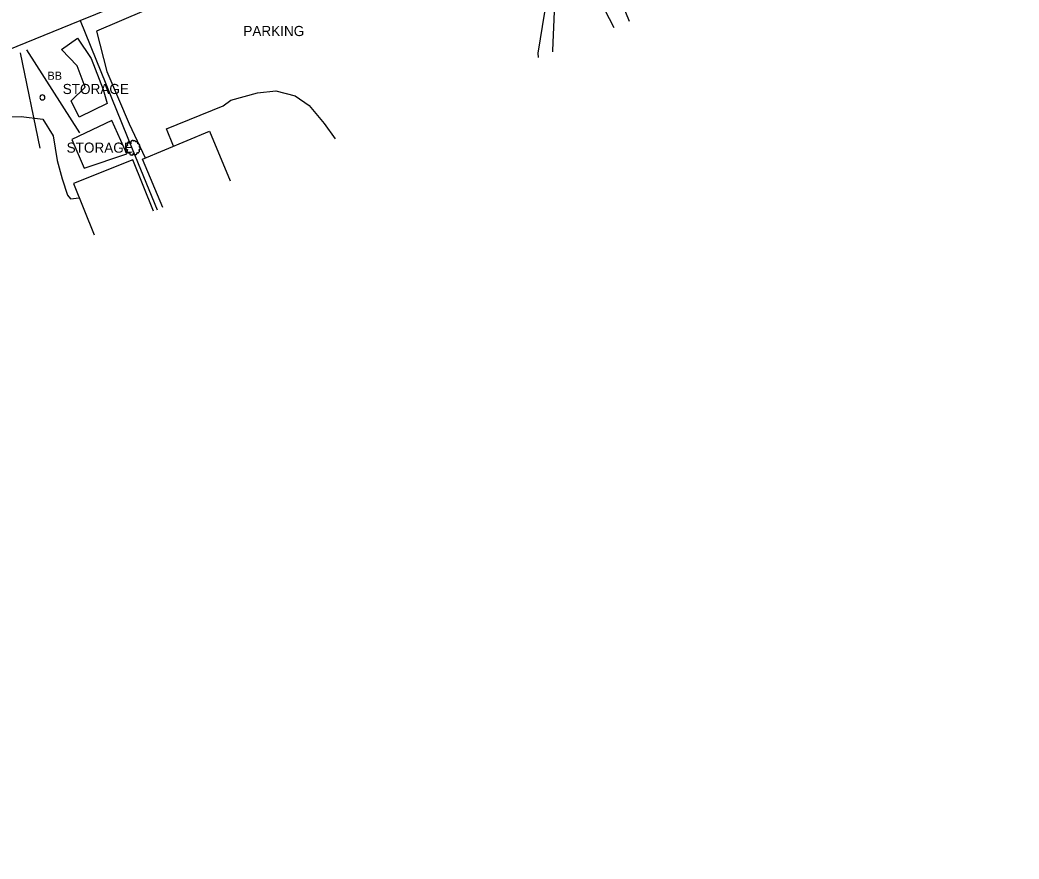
# Model space of a CAD drawing. Extents: x 1901471 to 1963503, y 756461 to 799997.
# Drawn here: x 1933460.8 to 1933953.9, y 774079.5 to 774493.7 of the extents above; entities that cross this region are included whole.
import ezdxf

# ---------------------------------------------------------------- set-up
doc = ezdxf.new("R2010")
doc.units = 0
for name, color, linetype in [('Default', 7, 'Continuous'), ('RD_EX_Bldg', 7, 'Continuous'), ('RD_EX_Fence_Other', 7, 'Continuous'), ('RD_EX_Misc', 7, 'Continuous'), ('RD_EX_Road', 7, 'Continuous'), ('RD_EX_VEG', 7, 'Continuous')]:
    doc.layers.add(name, color=color, linetype=linetype)

# ---------------------------------------------------------------- blocks, each defined once
blk = doc.blocks.new('T2')
at = {"layer": 'RD_EX_VEG'}
for points in [[(0.05233333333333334, 7.213166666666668), (-0.24750000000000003, 7.238166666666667), (-0.5723333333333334, 7.138166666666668), (-0.8222500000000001, 7.038250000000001), (-1.0471666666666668, 6.963250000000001), (-1.2720833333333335, 6.863250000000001), (-1.5719166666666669, 6.688416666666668), (-1.7968333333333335, 6.488416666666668), (-1.9218333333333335, 6.2385833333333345), (-1.9718333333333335, 6.013666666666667), (-2.0217500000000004, 5.738833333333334), (-2.0217500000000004, 5.563833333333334), (-2.146666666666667, 5.538833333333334), (-2.296666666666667, 5.563833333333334), (-2.5465000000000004, 5.638833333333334), (-2.796416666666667, 5.638833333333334), (-3.0463333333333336, 5.638833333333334), (-3.3961666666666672, 5.613833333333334), (-3.7460000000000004, 5.613833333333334), (-4.020833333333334, 5.563833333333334), (-4.345750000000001, 5.513916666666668), (-4.720583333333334, 5.389000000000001), (-5.0704166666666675, 5.264000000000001), (-5.37025, 5.014083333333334), (-5.620166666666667, 4.539333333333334), (-5.745166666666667, 4.189500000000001), (-5.895083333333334, 3.9395833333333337), (-5.745166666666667, 3.489833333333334), (-5.570166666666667, 3.139916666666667), (-5.545250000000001, 2.9400000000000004), (-5.470250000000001, 2.5152500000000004), (-5.37025, 2.2903333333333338), (-5.245333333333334, 2.0903333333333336), (-5.320250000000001, 2.065416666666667), (-5.695166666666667, 2.015416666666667), (-5.995000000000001, 1.9155000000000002), (-6.419833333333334, 1.6905833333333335), (-6.644750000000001, 1.465666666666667), (-6.744750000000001, 1.1407500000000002), (-6.769666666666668, 0.7909166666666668), (-6.869583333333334, 0.5910833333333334), (-6.944583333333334, 0.3161666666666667), (-6.969583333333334, 0.2411666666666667), (-7.019583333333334, -0.08366666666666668), (-6.9195833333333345, -0.5335000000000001), (-6.894583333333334, -0.8833333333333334), (-6.769666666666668, -1.1082500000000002), (-6.619750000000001, -1.2830833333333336), (-6.444833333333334, -1.5330000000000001), (-6.045000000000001, -1.7579166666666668), (-5.7201666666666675, -1.8579166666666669), (-5.520250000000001, -1.8828333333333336), (-5.695166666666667, -2.382666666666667), (-5.745166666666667, -2.7325000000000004), (-5.870083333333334, -3.132333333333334), (-5.870083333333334, -3.2072500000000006), (-5.920000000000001, -3.682083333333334), (-5.770166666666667, -4.007000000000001), (-5.695166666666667, -4.38175), (-5.520250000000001, -4.606666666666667), (-5.245333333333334, -4.906583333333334), (-4.9205000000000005, -5.131416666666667), (-4.420666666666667, -5.256416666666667), (-4.020833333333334, -5.231416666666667), (-3.4460833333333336, -5.056500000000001), (-3.1962500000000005, -4.9815000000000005), (-3.2212500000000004, -5.156416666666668), (-3.1962500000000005, -5.531333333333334), (-3.1962500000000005, -5.956083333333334), (-3.0463333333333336, -6.280916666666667), (-2.946333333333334, -6.555833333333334), (-2.796416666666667, -6.805750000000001), (-2.4715000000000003, -7.030583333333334), (-2.07175, -7.1055833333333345), (-1.6469166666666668, -7.2555000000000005), (-1.1970833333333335, -7.330500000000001), (-0.6973333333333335, -7.355500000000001), (-0.09758333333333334, -7.205583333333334), (0.17725000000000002, -7.080583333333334), (0.27725000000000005, -6.905666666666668), (0.47716666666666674, -6.530833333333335), (0.4271666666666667, -6.3059166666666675), (0.4521666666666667, -5.706166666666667), (0.5520833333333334, -5.881166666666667), (0.7270833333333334, -6.231000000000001), (1.2268333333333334, -6.530833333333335), (1.626666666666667, -6.705750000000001), (2.101416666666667, -6.8557500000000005), (2.4013333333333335, -6.930666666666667), (2.8760833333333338, -6.8557500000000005), (3.2510000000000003, -6.780750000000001), (3.6257500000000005, -6.655750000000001), (3.9256666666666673, -6.380916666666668), (4.100583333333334, -6.106000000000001), (4.1505833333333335, -5.831166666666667), (4.2255, -5.456333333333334), (4.275500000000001, -5.281416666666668)], [(4.275500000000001, -5.281416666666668), (4.200583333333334, -5.106416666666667), (4.1505833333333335, -4.856583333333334), (4.2255, -4.881583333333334), (4.4004166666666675, -4.931583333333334), (4.675333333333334, -5.056500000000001), (4.900250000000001, -5.131416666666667), (5.225083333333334, -5.106416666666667), (5.500000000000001, -5.006500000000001), (5.949750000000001, -4.731583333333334), (6.224666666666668, -4.256833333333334), (6.499500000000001, -3.8570000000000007), (6.5745000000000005, -3.5321666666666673), (6.524500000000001, -3.3072500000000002), (6.499500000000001, -2.8075000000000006), (6.299583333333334, -2.5575833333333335), (6.249583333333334, -2.432666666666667), (6.1496666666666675, -2.0328333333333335), (6.224666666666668, -1.9828333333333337), (6.499500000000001, -1.9328333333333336), (6.874333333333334, -1.8079166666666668), (7.149250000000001, -1.6830000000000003), (7.374166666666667, -1.5080000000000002), (7.449083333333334, -1.2830833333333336), (7.424166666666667, -0.8833333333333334), (7.4740833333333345, -0.48350000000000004), (7.399166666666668, -0.3335), (7.299166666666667, -0.1836666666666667), (7.224166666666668, 0.016333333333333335), (7.074250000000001, 0.16616666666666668), (6.974333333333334, 0.3161666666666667), (6.874333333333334, 0.41608333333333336), (6.749416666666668, 0.5660833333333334), (6.5745000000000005, 0.6910000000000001), (6.424583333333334, 0.7410000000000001), (6.374583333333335, 0.8909166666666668), (6.524500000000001, 1.0908333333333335), (6.5745000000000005, 1.1907500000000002), (6.599416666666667, 1.4156666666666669), (6.824416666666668, 1.7655000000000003), (6.874333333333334, 2.1653333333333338), (6.824416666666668, 2.590166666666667), (6.774416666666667, 2.8650833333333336), (6.624416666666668, 3.139916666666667), (6.424583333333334, 3.3898333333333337), (6.299583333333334, 3.5647500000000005), (6.124666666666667, 3.689666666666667), (5.799833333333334, 3.814666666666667), (5.549916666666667, 3.864583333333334), (5.200083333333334, 3.864583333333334), (5.000166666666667, 3.9145833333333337), (5.025166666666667, 3.964583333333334), (5.025166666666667, 4.1145000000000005), (5.025166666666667, 4.389416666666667), (4.950166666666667, 4.839166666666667), (4.800250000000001, 5.339), (4.800250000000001, 5.364000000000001), (4.7002500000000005, 5.613833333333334), (4.475416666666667, 5.813750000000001), (4.3005, 5.913666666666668), (4.100583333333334, 6.038666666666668), (3.850666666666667, 6.063666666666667), (3.5508333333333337, 6.063666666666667), (3.2759166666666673, 6.013666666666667), (3.0760000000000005, 5.913666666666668), (2.9010833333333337, 5.788750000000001), (2.8260833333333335, 5.938666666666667), (2.726166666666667, 6.2385833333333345), (2.676166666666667, 6.3885000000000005), (2.52625, 6.563416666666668), (2.301416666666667, 6.7633333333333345), (1.8515000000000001, 6.888250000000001), (1.2268333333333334, 6.813333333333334), (0.9269166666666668, 6.613416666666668), (0.7770000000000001, 6.438500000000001), (0.7270833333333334, 6.563416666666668), (0.5270833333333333, 6.7633333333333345), (0.4271666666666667, 6.938250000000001), (0.25225000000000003, 7.063250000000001), (0.10233333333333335, 7.163166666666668), (0.0023333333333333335, 7.213166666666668)]]:
    blk.add_spline(points, degree=3, dxfattribs=at)
blk = doc.blocks.new('SIGNPOST')
at = {"layer": 'Default'}
for centre, start, end in [((7.776250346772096e-18, 0), 90.00000000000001, 270), ((-7.776250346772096e-18, 0), 270, 90)]:
    blk.add_arc(centre, 0.12700000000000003, start, end, dxfattribs=at)

msp = doc.modelspace()

# ---------------------------------------------------------------- linework, layer by layer
at = {"layer": 'RD_EX_Bldg'}
for points in [[(1933460.9300000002, 774477.4200000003), (1933470.6200000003, 774430.3700000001)], [(1933464.0400000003, 774478.9300000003), (1933490.2000000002, 774438.0400000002)], [(1933531.3300000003, 774401.08), (1933521.3300000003, 774425.0400000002), (1933554.2900000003, 774438.7900000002), (1933564.5000000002, 774414.33)], [(1933526.7500000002, 774399.2500000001), (1933516.5200000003, 774424.7100000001), (1933487.2700000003, 774412.9600000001), (1933497.4700000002, 774387.57)]]:
    msp.add_lwpolyline(points, dxfattribs=at)
at = {"layer": 'RD_EX_Fence_Other'}
for points in [[(1932728.7300000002, 774079.4700000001), (1932705.4000000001, 774083.07), (1932674.5900000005, 774086.3900000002), (1932642.6600000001, 774088.9300000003), (1932613.8200000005, 774092.1800000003), (1932569.7400000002, 774096.0100000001), (1932539.6800000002, 774098.3400000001), (1932532.3500000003, 774106.6800000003), (1932579.7500000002, 774125.8400000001), (1932645.8000000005, 774152.9500000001), (1932688.5600000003, 774170.8500000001), (1932874.4100000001, 774244.1900000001), (1933062.2800000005, 774320.4900000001), (1933201.7500000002, 774376.4700000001), (1933337.6800000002, 774431.1400000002), (1933490.5300000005, 774493.3600000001), (1933602.8800000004, 774539.0200000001), (1933723.2000000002, 774587.4400000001), (1933898.2100000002, 774657.2800000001), (1933953.8800000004, 774679.8500000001)], [(1933723.2000000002, 774587.4400000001), (1933754.2300000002, 774511.07), (1933761.5100000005, 774493.0300000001)], [(1933490.5300000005, 774493.3600000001), (1933516.1600000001, 774430.1200000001), (1933528.4800000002, 774399.9400000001)]]:
    msp.add_lwpolyline(points, dxfattribs=at)
at = {"layer": 'RD_EX_Misc'}
for points in [[(1933503.9000000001, 774452.5200000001), (1933490.0200000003, 774445.6500000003), (1933486.1700000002, 774453.7500000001), (1933493.0500000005, 774460.5300000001), (1933488.9900000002, 774471.0200000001), (1933481.4000000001, 774479.1000000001), (1933489.2900000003, 774484.7500000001), (1933495.9200000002, 774474.6000000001), (1933501.9100000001, 774459.4200000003)], [(1933513.5300000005, 774427.6000000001), (1933506.2300000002, 774444.0900000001), (1933486.4200000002, 774434.6100000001), (1933492.5600000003, 774420.4600000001)]]:
    msp.add_lwpolyline(points, close=True, dxfattribs=at)
at = {"layer": 'RD_EX_Road'}
for points in [[(1933716.7200000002, 774475.1400000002), (1933716.5900000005, 774477.2600000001), (1933719.7900000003, 774497.5900000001), (1933724.0100000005, 774511.8500000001), (1933731.0800000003, 774528.3500000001), (1933730.9100000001, 774540.7100000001), (1933728.1700000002, 774551.6900000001), (1933724.7300000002, 774562.56), (1933720.14, 774569.7900000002), (1933708.1200000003, 774569.5100000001), (1933680.2400000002, 774562.0300000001), (1933648.6000000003, 774547.6300000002), (1933615.2900000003, 774534.5000000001), (1933586.6100000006, 774524.1000000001), (1933559.2600000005, 774513.7400000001), (1933534.4800000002, 774503.4300000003), (1933498.6800000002, 774488.1400000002), (1933503.7500000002, 774468.2900000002), (1933514.7600000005, 774442.4500000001), (1933522.5500000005, 774425.55)], [(1933536.6100000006, 774431.4200000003), (1933533.1800000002, 774439.8800000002), (1933561.1700000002, 774451.3700000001), (1933564.9600000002, 774454.1100000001), (1933578.0200000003, 774457.6800000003), (1933587.1600000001, 774458.6900000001), (1933596.7200000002, 774456.2700000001), (1933603.6000000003, 774451.3800000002), (1933610.9200000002, 774442.6000000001), (1933616.4400000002, 774435.08)], [(1933451.1600000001, 774445.8800000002), (1933461.4000000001, 774446.1000000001), (1933472.1000000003, 774444.6900000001), (1933477.14, 774436.4300000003), (1933479.2100000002, 774424.3900000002), (1933481.6700000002, 774415.1900000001), (1933484.2400000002, 774407.1400000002), (1933485.7500000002, 774405.4500000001), (1933490.1200000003, 774405.8700000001)]]:
    msp.add_lwpolyline(points, dxfattribs=at)
at = {"layer": 'RD_EX_VEG'}
msp.add_lwpolyline([(1933723.8000000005, 774477.9600000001), (1933723.7800000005, 774478.57), (1933724.6600000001, 774497.9000000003), (1933728.6000000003, 774508.6200000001), (1933735.4800000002, 774511.7300000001), (1933747.1300000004, 774502.9600000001), (1933753.8700000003, 774489.9800000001)], dxfattribs=at)

# ---------------------------------------------------------------- block references
at = {"layer": 'RD_EX_Bldg', "xscale": 9.84251968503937, "yscale": 9.84251968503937}
msp.add_blockref('SIGNPOST', (1933471.8700000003, 774455.4500000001), dxfattribs=at)
at = {"layer": 'RD_EX_VEG', "xscale": 0.4921259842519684, "yscale": 0.4921259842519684}
msp.add_blockref('T2', (1933516.5500000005, 774430.6300000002), dxfattribs=at)

# ---------------------------------------------------------------- texts
at = {"layer": 'RD_EX_Misc'}
for p in [(1933481.9200000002, 774457.1200000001), (1933483.8500000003, 774428.1600000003)]:
    msp.add_text('STORAGE', height=5.000000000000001, dxfattribs=at).set_placement(p)
at = {"layer": 'RD_EX_Road'}
for s, height, p in [('PARKING', 5.000000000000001, (1933571.0600000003, 774485.7400000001)), ('BB', 4.000000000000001, (1933474.4200000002, 774464.1600000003))]:
    msp.add_text(s, height=height, dxfattribs=at).set_placement(p)

doc.saveas('drawing.dxf')
